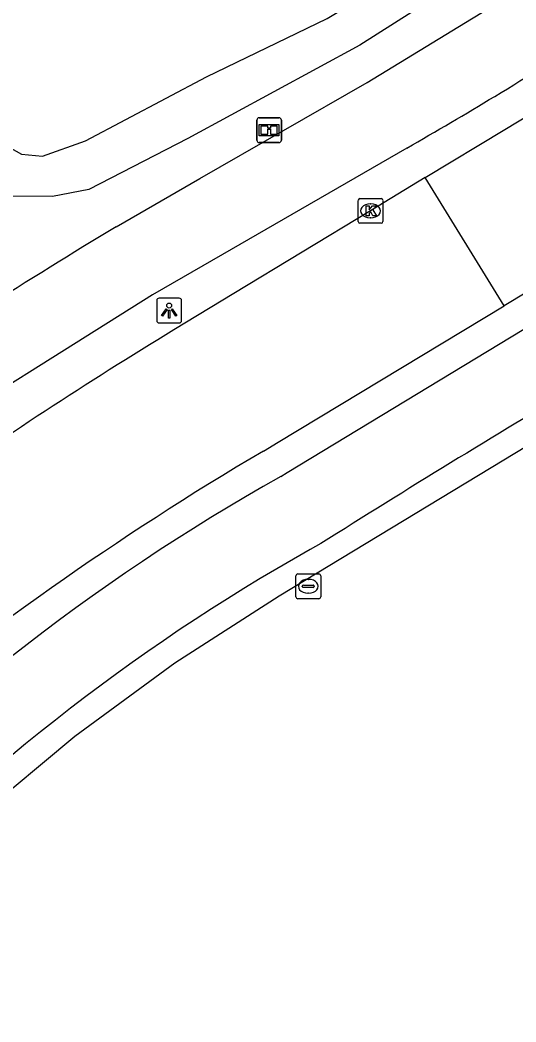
# Model space of a CAD drawing. Extents: x 162722 to 165099, y 384721 to 386283.
# Drawn here: x 164619.43 to 164639.42, y 385166.48 to 385206.9 of the extents above; entities that cross this region are included whole.
import ezdxf

# ---------------------------------------------------------------- set-up
doc = ezdxf.new("R2010")
doc.units = 0
for name, color, linetype in [('IMGEO_Fietspad_gesloten', 7, 'Continuous'), ('IMGEO_Grasland_overig', 7, 'Continuous'), ('IMGEO_Informatiebord', 7, 'Continuous'), ('IMGEO_Kolk', 7, 'Continuous'), ('IMGEO_Lichtpunt', 7, 'Continuous'), ('IMGEO_Rijbaan_lokaal_gesloten', 7, 'Continuous'), ('IMGEO_Waterleidingput', 7, 'Continuous'), ('IMGEO_Waterloop', 7, 'Continuous')]:
    doc.layers.add(name, color=color, linetype=linetype)

msp = doc.modelspace()

# ---------------------------------------------------------------- linework, layer by layer
at = {"layer": 'IMGEO_Fietspad_gesloten'}
for points in [[(164629.938, 385188.487), (164630.196, 385188.643), (164641.135, 385195.266), (164643.169, 385196.498), (164652.654, 385202.253), (164665.08, 385211.036), (164665.868, 385211.652), (164671.547, 385216.403), (164676.779, 385221.642), (164680.359, 385225.835)], [(164623.299, 385198.557), (164626.678, 385200.498), (164633.428, 385204.374), (164637.628, 385206.939), (164640.957, 385208.973), (164646.346, 385212.314)], [(164635.022, 385201.733), (164627.585, 385197.443), (164624.761, 385195.814), (164614.361, 385189.274)], [(164631.553, 385185.773), (164631.336, 385185.652), (164631.12, 385185.531)]]:
    msp.add_lwpolyline(points, dxfattribs=at)
for centre, radius, start, end in [((164559.458, 385334.562), 152.816, 301.17633, 302.96435), ((164558.737, 385335.619), 154.094, 299.67356, 301.20242), ((164810.937, 384889.978), 361.15, 121.30256, 123.28625), ((164886.535, 384781.86), 477.663, 120.78589, 122.26333), ((164672.366, 385113.362), 86.278, 119.45647, 136.84787), ((164670.394, 385115.741), 80.082, 119.36863, 137.06625)]:
    msp.add_arc(centre, radius, start, end, dxfattribs=at)
at = {"layer": 'IMGEO_Grasland_overig'}
msp.add_lwpolyline([(164683.801, 385223.482), (164679.974, 385219.018), (164676.246, 385215.178), (164672.293, 385211.569), (164670.238, 385209.857), (164665.668, 385206.264), (164660.547, 385202.524), (164654.939, 385198.834), (164629.872, 385183.652), (164625.662, 385180.956), (164621.632, 385178), (164617.796, 385174.795), (164612.949, 385170.157), (164611.303, 385168.153), (164609.05, 385165.038)], dxfattribs=at)
at = {"layer": 'IMGEO_Informatiebord'}
for p, q in [((164628.973, 385202.052), (164628.973, 385202.852)), ((164628.973, 385202.852), (164628.973, 385202.052)), ((164629.073, 385202.952), (164629.863, 385202.952)), ((164629.863, 385202.952), (164629.073, 385202.952)), ((164629.963, 385202.852), (164629.963, 385202.052)), ((164629.963, 385202.052), (164629.963, 385202.852)), ((164629.863, 385201.952), (164629.073, 385201.952)), ((164629.073, 385201.952), (164629.863, 385201.952))]:
    msp.add_line(p, q, dxfattribs=at)
for points in [[(164629.074, 385202.684), (164629.862, 385202.684), (164629.862, 385202.22), (164629.074, 385202.22), (164629.074, 385202.684)], [(164629.139, 385202.619), (164629.139, 385202.285), (164629.414, 385202.285), (164629.415, 385202.498), (164629.519, 385202.499), (164629.52, 385202.285), (164629.797, 385202.285), (164629.797, 385202.619), (164629.521, 385202.619), (164629.521, 385202.539), (164629.415, 385202.539), (164629.415, 385202.619), (164629.139, 385202.619)]]:
    msp.add_lwpolyline(points, dxfattribs=at)
for centre, start, end in [((164629.073, 385202.852), 90, 180), ((164629.073, 385202.852), 90, 180), ((164629.863, 385202.852), 0, 90), ((164629.863, 385202.852), 360, 90), ((164629.073, 385202.052), 180, 270), ((164629.073, 385202.052), 180, 270), ((164629.863, 385202.052), 270, 0), ((164629.863, 385202.052), 270, 0)]:
    msp.add_arc(centre, 0.1, start, end, dxfattribs=at)
at = {"layer": 'IMGEO_Kolk'}
for p, q in [((164633.058, 385198.77), (164633.058, 385199.622)), ((164633.133, 385199.696), (164633.985, 385199.696)), ((164633.546, 385199.476), (164633.571, 385199.476)), ((164634.059, 385199.622), (164634.059, 385198.77)), ((164633.985, 385198.696), (164633.133, 385198.696)), ((164633.569, 385198.916), (164633.544, 385198.916))]:
    msp.add_line(p, q, dxfattribs=at)
for points in [[(164633.058, 385198.77), (164633.058, 385199.622)], [(164633.133, 385199.696), (164633.985, 385199.696)], [(164634.059, 385199.622), (164634.059, 385198.77)], [(164633.379, 385199.396), (164633.502, 385199.396), (164633.502, 385199.245), (164633.632, 385199.396), (164633.796, 385199.396), (164633.65, 385199.245), (164633.803, 385198.996), (164633.651, 385198.996), (164633.566, 385199.16), (164633.502, 385199.093), (164633.502, 385198.996), (164633.379, 385198.996), (164633.379, 385199.396)], [(164633.985, 385198.696), (164633.133, 385198.696)]]:
    msp.add_lwpolyline(points, dxfattribs=at)
for centre, start, end in [((164633.135, 385199.62), 91.552, 178.448), ((164633.135, 385199.62), 91.552, 178.448), ((164633.983, 385199.62), 1.552, 88.448), ((164633.983, 385199.62), 1.552, 88.448), ((164633.135, 385198.772), 181.552, 268.448), ((164633.135, 385198.772), 181.552, 268.448), ((164633.983, 385198.772), 271.552, 358.448), ((164633.983, 385198.772), 271.552, 358.448)]:
    msp.add_arc(centre, 0.0765, start, end, dxfattribs=at)
for centre, major_axis, ratio, start_param, end_param in [((164633.545, 385199.196), (-0.387, 0.002), 0.722429, 4.712389, 7.853982), ((164633.57, 385199.196), (-0.39, 0.002), 0.717154, 1.570796, 4.712389)]:
    msp.add_ellipse(centre, major_axis=major_axis, ratio=ratio, start_param=start_param, end_param=end_param, dxfattribs=at)
at = {"layer": 'IMGEO_Lichtpunt'}
for p, q in [((164624.941, 385195.579), (164624.941, 385194.772)), ((164624.941, 385195.579), (164624.941, 385194.772)), ((164625.843, 385195.674), (164625.035, 385195.674)), ((164625.843, 385195.674), (164625.035, 385195.674)), ((164625.937, 385194.772), (164625.937, 385195.579)), ((164625.937, 385194.772), (164625.937, 385195.579)), ((164625.035, 385194.678), (164625.843, 385194.678)), ((164625.035, 385194.678), (164625.843, 385194.678))]:
    msp.add_line(p, q, dxfattribs=at)
for points in [[(164625.315, 385195.243), (164625.354, 385195.215), (164625.166, 385194.953), (164625.128, 385194.98), (164625.315, 385195.243)], [(164625.417, 385195.195), (164625.464, 385195.195), (164625.464, 385194.873), (164625.417, 385194.873), (164625.417, 385195.195)], [(164625.527, 385195.215), (164625.565, 385195.242), (164625.752, 385194.98), (164625.713, 385194.952), (164625.527, 385195.215)]]:
    msp.add_lwpolyline(points, dxfattribs=at)
msp.add_circle((164625.44, 385195.377), 0.0994, dxfattribs=at)
for centre, start, end in [((164625.035, 385195.579), 90, 180), ((164625.035, 385195.579), 90, 180), ((164625.843, 385195.579), 0, 90), ((164625.843, 385195.579), 0, 90), ((164625.035, 385194.772), 180, 270), ((164625.035, 385194.772), 180, 270), ((164625.843, 385194.772), 270, 0), ((164625.843, 385194.772), 270, 360)]:
    msp.add_arc(centre, 0.0946, start, end, dxfattribs=at)
at = {"layer": 'IMGEO_Rijbaan_lokaal_gesloten'}
for points in [[(164635.76, 385200.539), (164638.968, 385202.479), (164643.369, 385205.14)], [(164635.76, 385200.539), (164633.56, 385199.195), (164628.053, 385195.864), (164625.631, 385194.398)], [(164638.946, 385195.369), (164635.76, 385200.539)], [(164646.608, 385199.971), (164640.774, 385196.467), (164638.946, 385195.369)], [(164629.238, 385189.51), (164629.833, 385189.869), (164638.946, 385195.369)]]:
    msp.add_lwpolyline(points, dxfattribs=at)
for centre, radius, start, end in [((164723.241, 385034.075), 187.699, 121.33442, 125.0827), ((164693.558, 385080.643), 126.448, 120.57519, 129.79852)]:
    msp.add_arc(centre, radius, start, end, dxfattribs=at)
at = {"layer": 'IMGEO_Waterleidingput'}
for p, q in [((164630.624, 385184.553), (164631.476, 385184.553)), ((164630.549, 385183.627), (164630.549, 385184.479)), ((164631.037, 385184.333), (164631.062, 385184.333)), ((164631.55, 385184.479), (164631.55, 385183.627)), ((164630.808, 385184.047), (164630.808, 385184.059)), ((164631.246, 385184.01), (164630.848, 385184.01)), ((164630.851, 385184.096), (164631.249, 385184.096)), ((164631.06, 385183.773), (164631.035, 385183.773)), ((164631.292, 385184.059), (164631.292, 385184.047)), ((164631.476, 385183.553), (164630.624, 385183.553))]:
    msp.add_line(p, q, dxfattribs=at)
for points in [[(164630.624, 385184.553), (164631.476, 385184.553)], [(164630.549, 385183.627), (164630.549, 385184.479)], [(164631.55, 385184.479), (164631.55, 385183.627)], [(164631.476, 385183.553), (164630.624, 385183.553)]]:
    msp.add_lwpolyline(points, dxfattribs=at)
for centre, radius, start, end in [((164630.626, 385184.477), 0.0765, 91.552, 178.448), ((164630.626, 385184.477), 0.0765, 91.552, 178.448), ((164631.474, 385184.477), 0.0765, 1.552, 88.448), ((164631.474, 385184.477), 0.0765, 1.552, 88.448), ((164630.848, 385184.056), 0.0403, 85.8775, 175.7526), ((164630.845, 385184.046), 0.0366, 178.938, 274.7102), ((164631.249, 385184.053), 0.043, 264.8664, 352.4533), ((164631.253, 385184.058), 0.0386, 1.7309, 96.639), ((164630.626, 385183.629), 0.0765, 181.552, 268.448), ((164630.626, 385183.629), 0.0765, 181.552, 268.448), ((164631.474, 385183.629), 0.0765, 271.552, 358.448), ((164631.474, 385183.629), 0.0765, 271.552, 358.448)]:
    msp.add_arc(centre, radius, start, end, dxfattribs=at)
for centre, major_axis, ratio, start_param, end_param in [((164631.036, 385184.053), (-0.387, 0.002), 0.722429, 4.712389, 7.853982), ((164631.061, 385184.053), (-0.39, 0.002), 0.717154, 1.570796, 4.712389)]:
    msp.add_ellipse(centre, major_axis=major_axis, ratio=ratio, start_param=start_param, end_param=end_param, dxfattribs=at)
at = {"layer": 'IMGEO_Waterloop'}
for points in [[(164705.951, 385317.059), (164707.649, 385316.776), (164708.007, 385316.717), (164708.28, 385316.671), (164708.186, 385316.09), (164704.119, 385305.392), (164695.603, 385284.193), (164693.527, 385278.214), (164681.621, 385252.476), (164680.273, 385250), (164677.372, 385244.669), (164671.649, 385236.74), (164662.519, 385227.858), (164653.188, 385219.486), (164644.679, 385213.269), (164637.169, 385208.467), (164633.122, 385205.879), (164626.198, 385202.114), (164622.195, 385200.055), (164620.735, 385199.779), (164618.935, 385199.795)], [(164583.345, 385222.034), (164616.981, 385202.931), (164617.689, 385202.496), (164619.486, 385201.483), (164620.33, 385201.401), (164622.065, 385202.018), (164626.942, 385204.607), (164631.813, 385206.953), (164632.145, 385207.153), (164636.69, 385210.06), (164643.775, 385214.59), (164652.179, 385220.731), (164661.426, 385229.027), (164670.433, 385237.79), (164676.015, 385245.523), (164678.452, 385250), (164678.868, 385250.765), (164691.786, 385278.437), (164699.06, 385297.865), (164701.108, 385302.804), (164704.568, 385312.216)]]:
    msp.add_lwpolyline(points, dxfattribs=at)

doc.saveas('drawing.dxf')
